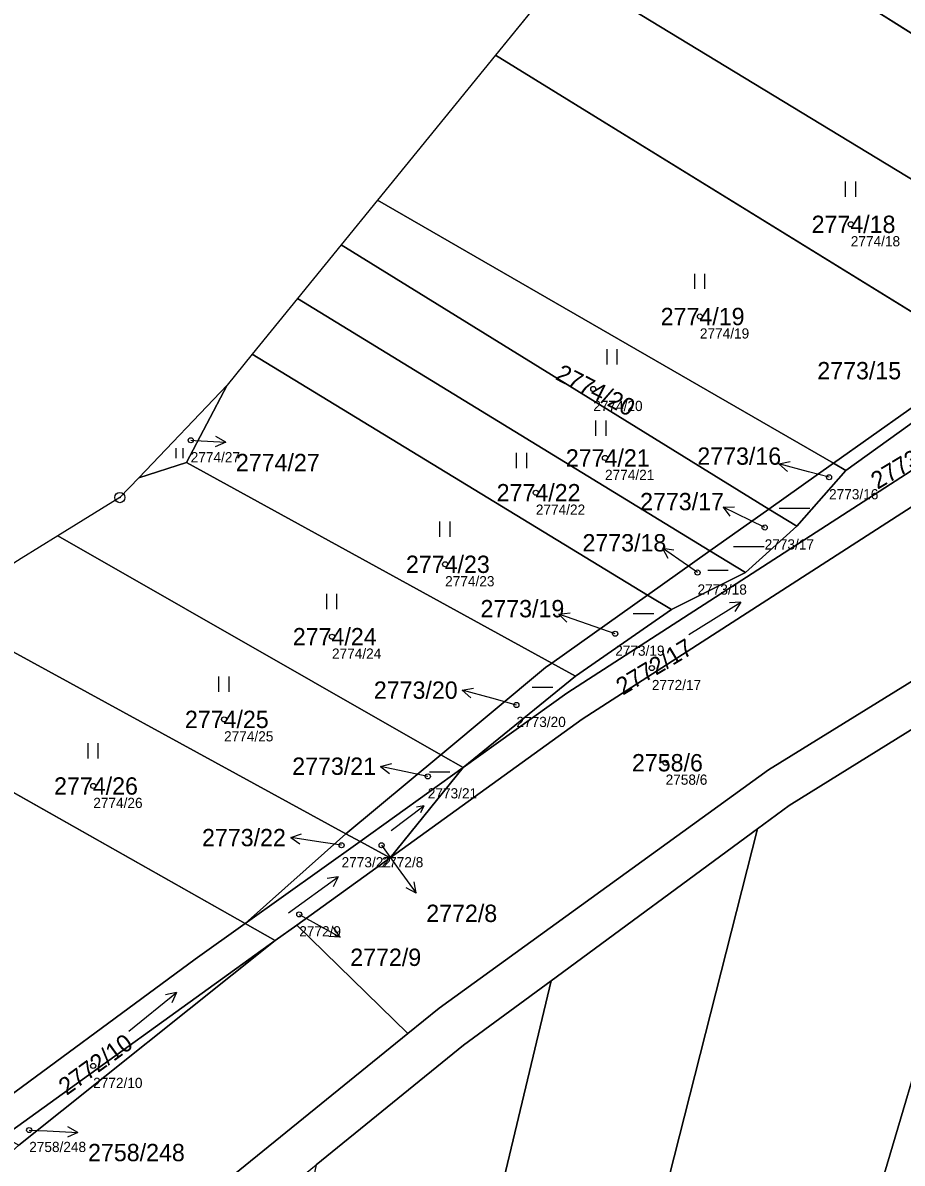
# Model space of a CAD drawing. Extents: x -739214 to -733252, y -1147612 to -1142842.
# Drawn here: x -738567.4 to -738481.2, y -1144091.6 to -1143979.8 of the extents above; entities that cross this region are included whole.
import ezdxf

# ---------------------------------------------------------------- set-up
doc = ezdxf.new("R2010")
doc.units = 0
for name, color, linetype in [('Definiční body', 7, 'Continuous'), ('Hranice parcel', 7, 'Continuous'), ('Parcelní čísla', 7, 'Continuous'), ('Polygon ku', 7, 'Continuous'), ('Polygon parcely', 7, 'Continuous'), ('Pop  PČ popisy', 7, 'Continuous'), ('Značky bodu BP', 7, 'Continuous'), ('Značky kultur', 7, 'Continuous')]:
    doc.layers.add(name, color=color, linetype=linetype)

msp = doc.modelspace()

# ---------------------------------------------------------------- linework, layer by layer
at = {"layer": 'Definiční body'}
for centre in [(-738486.25, -1143999.54), (-738501.04, -1144008.58), (-738511.49, -1144015.69), (-738550.95, -1144020.72), (-738510.34, -1144022.45), (-738488.38, -1144024.35), (-738517.12, -1144025.86), (-738494.69, -1144029.27), (-738526.01, -1144032.88), (-738501.27, -1144033.69), (-738509.34, -1144039.69), (-738537.1, -1144039.98), (-738505.75, -1144043.06), (-738519.02, -1144046.68), (-738547.68, -1144048.09), (-738504.4, -1144052.34), (-738527.71, -1144053.68), (-738560.5, -1144054.62), (-738536.16, -1144060.44), (-738532.24, -1144060.44), (-738540.31, -1144067.21), (-738560.51, -1144082.08), (-738566.78, -1144088.36)]:
    msp.add_circle(centre, 0.25, dxfattribs=at)
at = {"layer": 'Hranice parcel'}
for p, q in [((-738452.9, -1143998.12), (-738506.08, -1143964.51)), ((-738514.2, -1143974.5), (-738521.06, -1143982.94)), ((-738514.2, -1143974.5), (-738463.24, -1144005.46)), ((-738521.06, -1143982.94), (-738532.65, -1143997.18)), ((-738521.06, -1143982.94), (-738473.18, -1144012.51)), ((-738532.65, -1143997.18), (-738536.21, -1144001.56)), ((-738532.65, -1143997.18), (-738487.93, -1144022.97)), ((-738536.21, -1144001.56), (-738540.49, -1144006.82)), ((-738536.21, -1144001.56), (-738494.27, -1144027.47)), ((-738540.49, -1144006.82), (-738544.92, -1144012.27)), ((-738540.49, -1144006.82), (-738500.05, -1144031.57)), ((-738544.92, -1144012.27), (-738547.38, -1144015.3)), ((-738544.92, -1144012.27), (-738506.16, -1144035.9)), ((-738473.18, -1144012.51), (-738487.93, -1144022.97)), ((-738547.38, -1144015.3), (-738556.04, -1144024.39)), ((-738547.38, -1144015.3), (-738551.35, -1144022.91)), ((-738551.35, -1144022.91), (-738556.04, -1144024.39)), ((-738551.35, -1144022.91), (-738515.56, -1144042.57)), ((-738487.93, -1144022.97), (-738494.27, -1144027.47)), ((-738491.55, -1144029.15), (-738486.72, -1144023.67)), ((-738487.93, -1144022.97), (-738486.72, -1144023.67)), ((-738494.27, -1144027.47), (-738500.05, -1144031.57)), ((-738494.27, -1144027.47), (-738491.55, -1144029.15)), ((-738496.58, -1144033.69), (-738491.55, -1144029.15)), ((-738563.98, -1144030.09), (-738526.44, -1144051.56)), ((-738500.05, -1144031.57), (-738506.16, -1144035.9)), ((-738500.05, -1144031.57), (-738496.58, -1144033.69)), ((-738503.83, -1144037.32), (-738496.58, -1144033.69)), ((-738506.16, -1144035.9), (-738515.56, -1144042.57)), ((-738506.16, -1144035.9), (-738503.83, -1144037.32)), ((-738575.66, -1144037.47), (-738535.73, -1144059.31)), ((-738513.22, -1144043.85), (-738503.83, -1144037.32)), ((-738515.56, -1144042.57), (-738513.22, -1144043.85)), ((-738524.24, -1144052.82), (-738513.22, -1144043.85)), ((-738587.02, -1144044.71), (-738545.6, -1144068.12)), ((-738526.44, -1144051.56), (-738535.73, -1144059.31)), ((-738526.44, -1144051.56), (-738524.24, -1144052.82)), ((-738524.24, -1144052.82), (-738534.35, -1144060.06)), ((-738531.41, -1144061.66), (-738524.24, -1144052.82)), ((-738535.73, -1144059.31), (-738545.6, -1144068.12)), ((-738535.73, -1144059.31), (-738534.35, -1144060.06)), ((-738515.61, -1144073.72), (-738495.38, -1144058.83)), ((-738534.35, -1144060.06), (-738545.6, -1144068.12)), ((-738534.35, -1144060.06), (-738531.41, -1144061.66)), ((-738531.41, -1144061.66), (-738540.55, -1144068.26)), ((-738545.6, -1144068.12), (-738542.66, -1144069.78)), ((-738540.55, -1144068.26), (-738542.66, -1144069.78)), ((-738529.68, -1144078.9), (-738540.55, -1144068.26)), ((-738542.66, -1144069.78), (-738569.3, -1144089.01)), ((-738542.66, -1144069.78), (-738567.78, -1144089.85))]:
    msp.add_line(p, q, dxfattribs=at)
for points in [[(-738486.72, -1144023.67), (-738478.36, -1144017.68), (-738469.41, -1144014.61)], [(-738468.9, -1144016.33), (-738514.07, -1144045.53), (-738524.24, -1144052.82)], [(-738468.02, -1144019.33), (-738512.59, -1144048.07), (-738531.41, -1144061.66)], [(-738556.04, -1144024.39), (-738557.9, -1144026.34), (-738563.98, -1144030.09)], [(-738563.98, -1144030.09), (-738567.56, -1144032.3), (-738575.66, -1144037.47)], [(-738462.98, -1144036.42), (-738479.61, -1144043.94), (-738494.32, -1144053.04), (-738526.61, -1144076.41), (-738529.68, -1144078.9)], [(-738515.56, -1144042.57), (-738516.17, -1144043), (-738526.44, -1144051.56)], [(-738523.79, -1144289.13), (-738501.7, -1144169.03), (-738493.55, -1144131.66), (-738487.47, -1144107.84), (-738473.83, -1144061.79), (-738470.51, -1144044.2)], [(-738495.38, -1144058.83), (-738492.28, -1144056.54), (-738477.83, -1144047.56), (-738470.51, -1144044.2)], [(-738543.39, -1144285.74), (-738535.1, -1144241.55), (-738527.35, -1144192.92), (-738518.87, -1144151.35), (-738495.38, -1144058.83)], [(-738545.6, -1144068.12), (-738550.5, -1144071.62), (-738572.08, -1144087.48)], [(-738557.93, -1144284.19), (-738553.97, -1144254.24), (-738546.49, -1144209.14), (-738540.5, -1144177.96), (-738515.61, -1144073.72)], [(-738538.66, -1144091.78), (-738524.2, -1144080.05), (-738515.61, -1144073.72)], [(-738529.68, -1144078.9), (-738586.54, -1144125.06), (-738589.33, -1144126.92)]]:
    msp.add_lwpolyline(points, dxfattribs=at)
at = {"layer": 'Polygon ku'}
msp.add_lwpolyline([(-738434.14, -1143874.2), (-738441.54, -1143883.59), (-738447.78, -1143891.5), (-738451.89, -1143896.7), (-738455.77, -1143901.62), (-738460.35, -1143907.43), (-738463.92, -1143911.95), (-738473.1, -1143923.59), (-738481.38, -1143934.08), (-738482.35, -1143935.31), (-738488.38, -1143942.73), (-738497.52, -1143953.98), (-738506.08, -1143964.51), (-738514.2, -1143974.5), (-738521.06, -1143982.94), (-738532.65, -1143997.18), (-738536.21, -1144001.56), (-738540.49, -1144006.82), (-738544.92, -1144012.27), (-738547.38, -1144015.3), (-738556.04, -1144024.39), (-738557.9, -1144026.34), (-738563.98, -1144030.09), (-738567.56, -1144032.3)], dxfattribs=at)
at = {"layer": 'Polygon parcely'}
for points in [[(-738497.52, -1143953.98), (-738506.08, -1143964.51), (-738452.9, -1143998.12), (-738442.58, -1143990.8)], [(-738463.24, -1144005.46), (-738452.9, -1143998.12), (-738506.08, -1143964.51), (-738514.2, -1143974.5)], [(-738473.18, -1144012.51), (-738463.24, -1144005.46), (-738514.2, -1143974.5), (-738521.06, -1143982.94)], [(-738532.65, -1143997.18), (-738487.93, -1144022.97), (-738473.18, -1144012.51), (-738521.06, -1143982.94)], [(-738532.65, -1143997.18), (-738536.21, -1144001.56), (-738494.27, -1144027.47), (-738487.93, -1144022.97)], [(-738536.21, -1144001.56), (-738540.49, -1144006.82), (-738500.05, -1144031.57), (-738494.27, -1144027.47)], [(-738540.49, -1144006.82), (-738544.92, -1144012.27), (-738506.16, -1144035.9), (-738500.05, -1144031.57)], [(-738515.56, -1144042.57), (-738506.16, -1144035.9), (-738544.92, -1144012.27), (-738547.38, -1144015.3), (-738551.35, -1144022.91)], [(-738486.72, -1144023.67), (-738478.36, -1144017.68), (-738469.41, -1144014.61), (-738473.18, -1144012.51), (-738487.93, -1144022.97)], [(-738468.9, -1144016.33), (-738469.41, -1144014.61), (-738478.36, -1144017.68), (-738486.72, -1144023.67), (-738491.55, -1144029.15), (-738496.58, -1144033.69), (-738503.83, -1144037.32), (-738513.22, -1144043.85), (-738524.24, -1144052.82), (-738514.07, -1144045.53)], [(-738547.38, -1144015.3), (-738556.04, -1144024.39), (-738551.35, -1144022.91)], [(-738468.02, -1144019.33), (-738468.9, -1144016.33), (-738514.07, -1144045.53), (-738524.24, -1144052.82), (-738531.41, -1144061.66), (-738512.59, -1144048.07)], [(-738512.59, -1144048.07), (-738531.41, -1144061.66), (-738540.55, -1144068.26), (-738529.68, -1144078.9), (-738526.61, -1144076.41), (-738494.32, -1144053.04), (-738479.61, -1144043.94), (-738462.98, -1144036.42), (-738468.02, -1144019.33)], [(-738557.9, -1144026.34), (-738563.98, -1144030.09), (-738526.44, -1144051.56), (-738516.17, -1144043), (-738515.56, -1144042.57), (-738551.35, -1144022.91), (-738556.04, -1144024.39)], [(-738486.72, -1144023.67), (-738487.93, -1144022.97), (-738494.27, -1144027.47), (-738491.55, -1144029.15)], [(-738494.27, -1144027.47), (-738500.05, -1144031.57), (-738496.58, -1144033.69), (-738491.55, -1144029.15)], [(-738563.98, -1144030.09), (-738567.56, -1144032.3), (-738575.66, -1144037.47), (-738535.73, -1144059.31), (-738526.44, -1144051.56)], [(-738500.05, -1144031.57), (-738506.16, -1144035.9), (-738503.83, -1144037.32), (-738496.58, -1144033.69)], [(-738506.16, -1144035.9), (-738515.56, -1144042.57), (-738513.22, -1144043.85), (-738503.83, -1144037.32)], [(-738575.66, -1144037.47), (-738587.02, -1144044.71), (-738545.6, -1144068.12), (-738535.73, -1144059.31)], [(-738489.53, -1144144.99), (-738478.46, -1144099.99), (-738460.37, -1144039.55), (-738470.51, -1144044.2), (-738473.83, -1144061.79), (-738487.47, -1144107.84), (-738493.55, -1144131.66), (-738501.7, -1144169.03), (-738523.79, -1144289.13), (-738516.8, -1144290.15), (-738508.21, -1144237.91), (-738499.14, -1144189.45)], [(-738515.56, -1144042.57), (-738516.17, -1144043), (-738526.44, -1144051.56), (-738524.24, -1144052.82), (-738513.22, -1144043.85)], [(-738572.08, -1144087.48), (-738550.5, -1144071.62), (-738545.6, -1144068.12), (-738587.02, -1144044.71), (-738616.13, -1144063.28)], [(-738487.47, -1144107.84), (-738473.83, -1144061.79), (-738470.51, -1144044.2), (-738477.83, -1144047.56), (-738492.28, -1144056.54), (-738495.38, -1144058.83), (-738518.87, -1144151.35), (-738527.35, -1144192.92), (-738535.1, -1144241.55), (-738543.39, -1144285.74), (-738523.79, -1144289.13), (-738501.7, -1144169.03), (-738493.55, -1144131.66)], [(-738526.44, -1144051.56), (-738535.73, -1144059.31), (-738534.35, -1144060.06), (-738524.24, -1144052.82)], [(-738524.24, -1144052.82), (-738534.35, -1144060.06), (-738531.41, -1144061.66)], [(-738535.1, -1144241.55), (-738527.35, -1144192.92), (-738518.87, -1144151.35), (-738495.38, -1144058.83), (-738515.61, -1144073.72), (-738540.5, -1144177.96), (-738546.49, -1144209.14), (-738553.97, -1144254.24), (-738557.93, -1144284.19), (-738543.39, -1144285.74)], [(-738535.73, -1144059.31), (-738545.6, -1144068.12), (-738534.35, -1144060.06)], [(-738542.66, -1144069.78), (-738540.55, -1144068.26), (-738531.41, -1144061.66), (-738534.35, -1144060.06), (-738545.6, -1144068.12)], [(-738540.55, -1144068.26), (-738542.66, -1144069.78), (-738567.78, -1144089.85), (-738592.53, -1144111.86), (-738598.98, -1144117.38), (-738589.33, -1144126.92), (-738586.54, -1144125.06), (-738529.68, -1144078.9)], [(-738569.3, -1144089.01), (-738542.66, -1144069.78), (-738545.6, -1144068.12), (-738550.5, -1144071.62), (-738572.08, -1144087.48)], [(-738542.66, -1144069.78), (-738569.3, -1144089.01), (-738567.78, -1144089.85)], [(-738557.93, -1144284.19), (-738553.97, -1144254.24), (-738546.49, -1144209.14), (-738540.5, -1144177.96), (-738515.61, -1144073.72), (-738524.2, -1144080.05), (-738538.66, -1144091.78), (-738563.56, -1144210.38), (-738575.42, -1144282.56)]]:
    msp.add_lwpolyline(points, close=True, dxfattribs=at)
for points in [[(-738349.12, -1144019.15), (-738364.91, -1144018.12), (-738388, -1144021.71), (-738390.78, -1144022.09), (-738432.8, -1144027.77), (-738450.88, -1144031.91), (-738458.43, -1144034.36), (-738462.98, -1144036.42), (-738479.61, -1144043.94), (-738494.32, -1144053.04), (-738526.61, -1144076.41), (-738529.68, -1144078.9), (-738586.54, -1144125.06)], [(-738583.86, -1144128.46), (-738538.66, -1144091.78), (-738524.2, -1144080.05), (-738515.61, -1144073.72), (-738495.38, -1144058.83), (-738492.28, -1144056.54), (-738477.83, -1144047.56), (-738470.51, -1144044.2), (-738460.37, -1144039.55), (-738457.57, -1144038.27), (-738450.1, -1144036.07), (-738434.24, -1144032.53), (-738432.26, -1144032.09), (-738401.04, -1144027.78), (-738365.47, -1144022.88), (-738339.44, -1144024.46)]]:
    msp.add_lwpolyline(points, dxfattribs=at)
at = {"layer": 'Pop  PČ popisy'}
for p, q in [((-738547.51, -1144020.91), (-738548.49, -1144020.35)), ((-738550.95, -1144020.72), (-738550.51, -1144020.75)), ((-738550.51, -1144020.75), (-738547.51, -1144020.91)), ((-738547.51, -1144020.91), (-738548.54, -1144021.35)), ((-738493.3, -1144023.03), (-738492.2, -1144022.81)), ((-738490.4, -1144023.81), (-738493.3, -1144023.03)), ((-738493.3, -1144023.03), (-738492.46, -1144023.78)), ((-738488.38, -1144024.35), (-738490.4, -1144023.81)), ((-738498.77, -1144027.27), (-738497.65, -1144027.26)), ((-738496.07, -1144028.59), (-738498.77, -1144027.27)), ((-738498.77, -1144027.27), (-738498.09, -1144028.16)), ((-738494.69, -1144029.27), (-738496.07, -1144028.59)), ((-738502.25, -1144033.01), (-738504.71, -1144031.29)), ((-738504.71, -1144031.29), (-738503.6, -1144031.45)), ((-738504.71, -1144031.29), (-738504.18, -1144032.27)), ((-738501.27, -1144033.69), (-738502.25, -1144033.01)), ((-738514.88, -1144037.77), (-738513.77, -1144037.63)), ((-738512.04, -1144038.75), (-738514.88, -1144037.77)), ((-738514.88, -1144037.77), (-738514.09, -1144038.57)), ((-738509.34, -1144039.69), (-738512.04, -1144038.75)), ((-738524.33, -1144045.24), (-738523.23, -1144045.02)), ((-738521.43, -1144046.02), (-738524.33, -1144045.24)), ((-738524.33, -1144045.24), (-738523.49, -1144045.99)), ((-738519.02, -1144046.68), (-738521.43, -1144046.02)), ((-738532.33, -1144052.7), (-738531.24, -1144052.41)), ((-738529.39, -1144053.32), (-738532.33, -1144052.7)), ((-738532.33, -1144052.7), (-738531.45, -1144053.39)), ((-738527.71, -1144053.68), (-738529.39, -1144053.32)), ((-738541.15, -1144059.66), (-738540.09, -1144059.32)), ((-738538.19, -1144060.13), (-738541.15, -1144059.66)), ((-738541.15, -1144059.66), (-738540.24, -1144060.31)), ((-738536.16, -1144060.44), (-738538.19, -1144060.13)), ((-738532.24, -1144060.44), (-738530.61, -1144062.7)), ((-738530.61, -1144062.7), (-738528.85, -1144065.13)), ((-738528.85, -1144065.13), (-738529.03, -1144064.02)), ((-738528.85, -1144065.13), (-738529.84, -1144064.61)), ((-738540.31, -1144067.21), (-738538.93, -1144067.98)), ((-738538.93, -1144067.98), (-738536.31, -1144069.44)), ((-738536.31, -1144069.44), (-738536.94, -1144068.51)), ((-738536.31, -1144069.44), (-738537.42, -1144069.39)), ((-738566.78, -1144088.36), (-738565.01, -1144088.45)), ((-738565.01, -1144088.45), (-738562.01, -1144088.61)), ((-738562.01, -1144088.61), (-738563.04, -1144089.05)), ((-738562.01, -1144088.61), (-738562.99, -1144088.05))]:
    msp.add_line(p, q, dxfattribs=at)
at = {"layer": 'Značky bodu BP'}
for radius in [0.5, 0.0303]:
    msp.add_circle((-738557.9, -1144026.34), radius, dxfattribs=at)
at = {"layer": 'Značky kultur'}
for p, q in [((-738486.76, -1143996.84), (-738486.76, -1143995.34)), ((-738485.76, -1143996.84), (-738485.76, -1143995.34)), ((-738501.55, -1144005.88), (-738501.55, -1144004.38)), ((-738500.55, -1144005.88), (-738500.55, -1144004.38)), ((-738510.14, -1144013.29), (-738510.14, -1144011.79)), ((-738509.14, -1144013.29), (-738509.14, -1144011.79)), ((-738511.23, -1144020.29), (-738511.23, -1144018.79)), ((-738510.23, -1144020.29), (-738510.23, -1144018.79)), ((-738552.37, -1144022.48), (-738552.37, -1144021.48)), ((-738551.7, -1144022.48), (-738551.7, -1144021.48)), ((-738519.01, -1144023.46), (-738519.01, -1144021.96)), ((-738518.01, -1144023.46), (-738518.01, -1144021.96)), ((-738493.27, -1144027.37), (-738490.27, -1144027.37)), ((-738526.52, -1144030.18), (-738526.52, -1144028.68)), ((-738525.52, -1144030.18), (-738525.52, -1144028.68)), ((-738497.75, -1144031.14), (-738494.75, -1144031.14)), ((-738500.27, -1144033.46), (-738498.26, -1144033.46)), ((-738537.61, -1144037.28), (-738537.61, -1144035.78)), ((-738536.61, -1144037.28), (-738536.61, -1144035.78)), ((-738502.12, -1144039.76), (-738497.04, -1144036.58)), ((-738497.04, -1144036.58), (-738498.13, -1144036.67)), ((-738497.04, -1144036.58), (-738497.6, -1144037.52)), ((-738507.57, -1144037.69), (-738505.56, -1144037.69)), ((-738548.19, -1144045.39), (-738548.19, -1144043.89)), ((-738547.19, -1144045.39), (-738547.19, -1144043.89)), ((-738517.48, -1144044.92), (-738515.47, -1144044.92)), ((-738561.01, -1144051.92), (-738561.01, -1144050.42)), ((-738560.01, -1144051.92), (-738560.01, -1144050.42)), ((-738527.55, -1144053.22), (-738525.54, -1144053.22)), ((-738531.3, -1144059), (-738528.09, -1144056.58)), ((-738528.09, -1144056.58), (-738528.82, -1144056.7)), ((-738528.09, -1144056.58), (-738528.41, -1144057.24)), ((-738541.35, -1144067.05), (-738536.49, -1144063.52)), ((-738536.49, -1144063.52), (-738537.58, -1144063.69)), ((-738536.49, -1144063.52), (-738536.99, -1144064.5)), ((-738557.01, -1144078.66), (-738552.35, -1144074.89)), ((-738552.35, -1144074.89), (-738553.43, -1144075.11)), ((-738552.35, -1144074.89), (-738552.79, -1144075.89))]:
    msp.add_line(p, q, dxfattribs=at)

# ---------------------------------------------------------------- texts
at = {"layer": 'Definiční body'}
for s, p in [('2774/18', (-738486.25, -1144001.7)), ('2774/19', (-738501.04, -1144010.74)), ('2774/20', (-738511.49, -1144017.85)), ('2774/27', (-738550.95, -1144022.88)), ('2774/21', (-738510.34, -1144024.61)), ('2773/16', (-738488.38, -1144026.51)), ('2774/22', (-738517.12, -1144028.02)), ('2773/17', (-738494.69, -1144031.43)), ('2774/23', (-738526.01, -1144035.04)), ('2773/18', (-738501.27, -1144035.85)), ('2774/24', (-738537.1, -1144042.14)), ('2773/19', (-738509.34, -1144041.85)), ('2772/17', (-738505.75, -1144045.22)), ('2773/20', (-738519.02, -1144048.84)), ('2774/25', (-738547.68, -1144050.25)), ('2758/6', (-738504.4, -1144054.5)), ('2773/21', (-738527.71, -1144055.84)), ('2774/26', (-738560.5, -1144056.78)), ('2773/22', (-738536.16, -1144062.6)), ('2772/8', (-738532.24, -1144062.6)), ('2772/9', (-738540.31, -1144069.37)), ('2772/10', (-738560.51, -1144084.24)), ('2758/248', (-738566.78, -1144090.52))]:
    msp.add_text(s, height=1, dxfattribs=at).set_placement(p)
at = {"layer": 'Parcelní čísla'}
for s, p in [('2774/18', (-738490.09, -1144000.39)), ('2774/19', (-738504.88, -1144009.43)), ('2773/15', (-738489.53, -1144014.74)), ('2774/21', (-738514.18, -1144023.3)), ('2773/16', (-738501.29, -1144023.12)), ('2774/27', (-738546.52, -1144023.75)), ('2774/22', (-738520.96, -1144026.71)), ('2773/17', (-738506.9, -1144027.58)), ('2773/18', (-738512.55, -1144031.62)), ('2774/23', (-738529.85, -1144033.73)), ('2773/19', (-738522.55, -1144038.08)), ('2774/24', (-738540.94, -1144040.83)), ('2773/20', (-738533, -1144046.07)), ('2774/25', (-738551.52, -1144048.94)), ('2773/21', (-738541, -1144053.53)), ('2758/6', (-738507.7, -1144053.19)), ('2774/26', (-738564.34, -1144055.47)), ('2773/22', (-738549.84, -1144060.53)), ('2772/8', (-738527.86, -1144067.96)), ('2772/9', (-738535.31, -1144072.27)), ('2758/248', (-738561.01, -1144091.42))]:
    msp.add_text(s, height=1.7, dxfattribs=at).set_placement(p)
for s, rotation, p in [('2774/20', 333, (-738515.3, -1144014.7)), ('2773/23', 31, (-738483.62, -1144025.58)), ('2772/17', 31, (-738508.6, -1144045.77)), ('2772/10', 36, (-738563.11, -1144085.02))]:
    msp.add_text(s, height=1.7, rotation=rotation, dxfattribs=at).set_placement(p)

doc.saveas('drawing.dxf')
